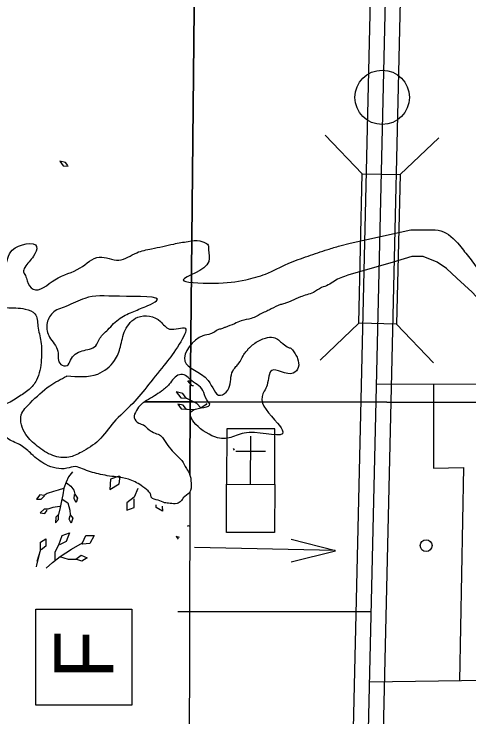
# Model space of a CAD drawing. Extents: x 380424 to 701066, y 1117407 to 1412949.
# Drawn here: x 530314 to 533390, y 1270841 to 1275597 of the extents above; entities that cross this region are included whole.
import ezdxf

# ---------------------------------------------------------------- set-up
doc = ezdxf.new("R2010")
doc.units = 0
for name, color, linetype in [('Bridges and Drawbridges US Highways', 7, 'Continuous'), ('Cities Incorporated Area', 7, 'Continuous'), ('Culture', 7, 'Continuous'), ('Culture Text', 7, 'Continuous'), ('Islands', 7, 'Continuous'), ('Local Roads Paved', 7, 'Continuous'), ('Mangroves', 7, 'Continuous'), ('Section Lines', 7, 'Continuous'), ('Town Centers', 7, 'Continuous'), ('US Route Divided Highway Outline and Fill', 7, 'Continuous'), ('US Routes Highway Center Lines', 7, 'Continuous')]:
    doc.layers.add(name, color=color, linetype=linetype)

msp = doc.modelspace()

# ---------------------------------------------------------------- linework, layer by layer
at = {"layer": 'Bridges and Drawbridges US Highways'}
for p, q in [((532669.1, 1274516.3), (532419.1, 1274778.2)), ((532925, 1274510.4), (533186.9, 1274760.3)), ((532645.5, 1273504.6), (532383.6, 1273254.6)), ((532901.5, 1273498.6), (533151.4, 1273236.7))]:
    msp.add_line(p, q, dxfattribs=at)
msp.add_lwpolyline([(532645.5, 1273504.6), (532669.1, 1274516.3), (532925, 1274510.4), (532901.5, 1273498.6)], close=True, dxfattribs=at)
at = {"layer": 'Cities Incorporated Area'}
for points in [[(532517.7, 1274029.1), (532586.2, 1274045.7), (532997.9, 1274137.1)], [(533497.1, 1273623.6), (533412.9, 1273715.2), (533308.2, 1273809.4), (533238.4, 1273875.7), (533175.6, 1273917.6), (533081.4, 1273956), (533004.7, 1273956), (532878.4, 1273918.1), (532571.6, 1273830.2)]]:
    msp.add_lwpolyline(points, dxfattribs=at)
for points in [[(530081.3, 1274126.2), (530128.3, 1274082), (530131.3, 1273973.1), (530172.5, 1273846.4), (530246.1, 1273887.7), (530302, 1273999.6), (530466.8, 1274023.1), (530445.2, 1273958.2), (530387.3, 1273882), (530378.5, 1273852.5), (530390.3, 1273829), (530402.1, 1273790.7), (530443.3, 1273734.8), (530590.4, 1273799.5), (530761.1, 1273879), (530890.6, 1273952.6), (531023.1, 1273932), (531143.7, 1273982.1), (531243.8, 1274008.6), (531393.9, 1274041), (531491, 1274058.6), (531570.5, 1274061.6), (531597, 1274052.8), (531627.2, 1274032.1), (531629.2, 1274002.1), (531631.1, 1273923.7), (531458.7, 1273799.5), (531661.7, 1273776), (531882.5, 1273799.5), (532014.9, 1273837.8), (532167.6, 1273908.7), (532302.3, 1273959), (532435.1, 1274003.9), (532517.7, 1274029.1)], [(532997.9, 1274137.1), (533123.3, 1274137.5), (533200.1, 1274130.6), (533325.7, 1274032.8), (533395.5, 1273945.5), (533465.2, 1273844.3), (533503.6, 1273694.2), (533497.1, 1273623.6)], [(532571.6, 1273830.2), (532480, 1273790.6), (532438.7, 1273763.7), (532393.8, 1273745.7), (532338.2, 1273713.4), (532250.2, 1273682.9), (532191, 1273655.9), (532169.4, 1273646.9), (532144.3, 1273638), (532115.6, 1273630.8), (532052.7, 1273602), (532023, 1273587.1), (531986.9, 1273570), (531956.6, 1273552.9), (531918.6, 1273537.7), (531850.3, 1273520.6), (531804.7, 1273501.6), (531742.1, 1273477), (531732.6, 1273473.2), (531723.1, 1273469.4), (531696.6, 1273461.8), (531664.3, 1273442.8), (531643.4, 1273433.3), (531590.3, 1273419.9), (531468.8, 1273249.1), (531626.3, 1273118.1), (531709.8, 1273017.4), (531759.2, 1273051.6), (531787.7, 1273169.4), (531814.2, 1273211.1), (531835.1, 1273233.9), (531863.6, 1273285.2), (531882.5, 1273311.8), (531892, 1273323.2), (531895.8, 1273328.8), (531911, 1273344), (531943.3, 1273370.6), (532015.4, 1273404.8), (532068.5, 1273408.6), (532102.7, 1273391.5), (532129.3, 1273368.7), (532135, 1273364.9), (532171, 1273340.2), (532175.9, 1273338.3), (532185.4, 1273336.2), (532196, 1273324.5), (532215.1, 1273297), (532230.9, 1273266.3), (532236.2, 1273206), (532202.4, 1273166.6), (532056.4, 1273186), (532024.6, 1273086.5), (531991.3, 1273008.3), (532095.4, 1272827.9), (532132.1, 1272770.7), (531903.4, 1272765.3), (531791.2, 1272736.2), (531689.7, 1272729.7), (531526.8, 1272918.6), (531636.9, 1272958.5), (531616.7, 1272987.2), (531590.3, 1273050.5), (531505.8, 1273124.4), (531474.2, 1273150.8), (531432, 1273156.1), (531363.4, 1273092.8), (531310.6, 1273045.3), (531263.1, 1273013.6), (531210.3, 1272981.9), (531173.4, 1272955.6), (531141.7, 1272913.3), (531125.9, 1272865.8), (531157.6, 1272828.9), (531189.2, 1272818.4)], [(531189.2, 1272818.4), (531268.4, 1272760.3), (531305.3, 1272744.5), (531326.4, 1272718.1), (531363.4, 1272665.3), (531405.6, 1272617.8), (531447.8, 1272575.6), (531479.5, 1272522.8), (531500.6, 1272485.9), (531511.1, 1272422.6), (531500.6, 1272359.2), (531458.4, 1272322.3), (531442.5, 1272301.2), (531416.1, 1272285.4), (531368.6, 1272285.4), (531331.7, 1272290.6), (531289.5, 1272306.5), (531242, 1272327.6), (531236.7, 1272348.7), (531220.9, 1272369.8), (531173.4, 1272406.7), (531089, 1272449), (531005.5, 1272464.6), (530884.5, 1272484.8), (530776.3, 1272519.6), (530728.6, 1272534.3), (530671.8, 1272523.3), (530528.6, 1272548.6), (530432.7, 1272619.3), (530362.1, 1272677.4), (530276.3, 1272720.3), (530190.5, 1272801.1), (530147.6, 1272833.9), (530044.1, 1272836.4), (530018.9, 1272720.3), (529900.3, 1272750.6), (529849.8, 1272874.3), (529829.6, 1272899.6), (529776.6, 1272919.8), (529708.5, 1272919.8), (529622.7, 1272945), (529544.5, 1272995.5), (529491.5, 1273023.3), (529451.1, 1273056.1), (529428.4, 1273066.2), (529044.8, 1273278.3), (529037.2, 1273248), (529198.7, 1273015.7), (529095.3, 1272960.2), (529032.2, 1272985.4), (528943.9, 1273040.9), (528903.5, 1273073.8), (528858.1, 1273109.1), (528837.9, 1273139.4), (528820.2, 1273149.5), (528792.5, 1273159.6), (528758.4, 1273179.7), (528738.2, 1273187.8), (528716.6, 1273201.3), (528686.9, 1273218.9), (528649.2, 1273235), (528637.1, 1273244.5), (528635.7, 1273244.5), (528626.3, 1273248.5), (528614.1, 1273248.5), (528611.4, 1273247.2), (528600.7, 1273244.5), (528568.3, 1273243.1), (528552.1, 1273228.3), (528548.1, 1273224.2), (528518.4, 1273205.4), (528500.9, 1273198.6), (528479.3, 1273183.8), (528442.9, 1273146), (528358, 1273111), (528354, 1273096.1), (528354, 1273077.2), (528364.7, 1273063.7), (528463.2, 1273019.2), (528585.8, 1273031.4), (528662.7, 1273000.4), (528657.3, 1272954.5), (528704.5, 1272935.6), (528743.6, 1272941), (528755.7, 1272895.2), (528769.2, 1272864.1), (528691.3, 1272770.6), (528733.3, 1272733.4), (528726.8, 1272637.9), (528670.2, 1272507), (528663.8, 1272432.6), (528637.9, 1272331.1), (528602.4, 1272172.6), (528612.1, 1271943.4), (528544.2, 1271840.2), (528537.7, 1271749.7), (528561.9, 1271631.6)]]:
    msp.add_spline(points, degree=3, dxfattribs=at)
at = {"layer": 'Culture'}
for p, q in [((531752, 1272789.9), (531751.6, 1272414.9)), ((532077, 1272789.5), (531752, 1272789.9)), ((532076.6, 1272414.5), (532077, 1272789.5)), ((531914.1, 1272414.7), (531914.4, 1272739.9)), ((531814.3, 1272639.8), (532014.4, 1272639.6)), ((531751.6, 1272414.9), (532076.6, 1272414.5))]:
    msp.add_line(p, q, dxfattribs=at)
for points in [[(531751.6, 1272414.9), (532076.6, 1272414.5), (532076.2, 1272089.5), (531751.2, 1272089.9)], [(530460.5, 1270919.7), (530460.5, 1271569.7), (531110.5, 1271569.7), (531110.5, 1270919.7)]]:
    msp.add_lwpolyline(points, close=True, dxfattribs=at)
msp.add_circle((533100.7, 1272000.2), 39.9, dxfattribs=at)
at = {"layer": 'Culture Text'}
for p, q in [((532488.2, 1271965.8), (532188.2, 1272040.8)), ((532188.2, 1271890.8), (532488.2, 1271965.8))]:
    msp.add_line(p, q, dxfattribs=at)
msp.add_lwpolyline([(532485.2, 1271966.4), (531533.8, 1271988.2)], dxfattribs=at)
at = {"layer": 'Islands'}
msp.add_line((530669.9, 1273147.1), (530669.9, 1273149.9), dxfattribs=at)
for points in [[(530948.4, 1273459.8), (530894.4, 1273403), (530866, 1273351.8), (530775.1, 1273317.7), (530695.5, 1273255.1), (530672.8, 1273218.2), (530630.1, 1273226.7), (530610.2, 1273314.8), (530553.4, 1273411.5), (530536.3, 1273496.8), (530573.3, 1273573.6), (530664.2, 1273619.1), (530792.1, 1273673.1), (531028, 1273687.3), (531278.1, 1273656), (531218.4, 1273624.8), (531124.6, 1273585), (531030.9, 1273539.5), (530948.4, 1273459.8)], [(529557.1, 1273179.6), (529529.3, 1273207.4), (529559.6, 1273262.9), (529622.7, 1273298.2), (529711, 1273305.8), (529789.2, 1273268), (529887.7, 1273204.8), (529968.4, 1273149.3), (530021.4, 1273098.8), (530084.5, 1273111.4), (530071.9, 1273156.9), (530031.5, 1273214.9), (529988.6, 1273265.4), (529993.7, 1273323.5), (529991.1, 1273379), (529930.6, 1273404.3), (529822.1, 1273452.3), (529791.8, 1273510.3), (529837.2, 1273543.1), (529897.8, 1273535.6), (529968.4, 1273528), (530011.3, 1273558.3), (530018.9, 1273611.3), (530066.8, 1273656.8), (530135, 1273644.1), (530263.7, 1273611.3), (530389.8, 1273601.2), (530455.5, 1273568.4), (530475.6, 1273485.1), (530495.8, 1273381.6), (530498.4, 1273257.9), (530465.5, 1273119), (530415.1, 1273055.9), (530341.9, 1273005.4), (530253.6, 1272957.4), (530109.7, 1272970), (529960.8, 1273007.9)], [(530669.9, 1273149.9), (530880.2, 1273161.3), (530993.9, 1273252.3), (531033.7, 1273346.1), (531065, 1273457), (531150.2, 1273545.2), (531303.7, 1273516.7), (531366.2, 1273465.7), (531471.4, 1273471.4), (531431.6, 1273363.3), (531340.6, 1273235.4), (531224.1, 1273090.4), (531116.1, 1272962.4), (530988.2, 1272834.4), (530885.9, 1272712.2), (530769.4, 1272632.6), (530684.1, 1272598.4), (530576.1, 1272609.8), (530471, 1272672.4), (530394.2, 1272752), (530363, 1272885.5), (530422.6, 1272965.1), (530556.2, 1273081.7), (530669.9, 1273147.1)]]:
    msp.add_spline(points, degree=3, dxfattribs=at)
at = {"layer": 'Local Roads Paved'}
msp.add_line((532764, 1273094.2), (549928, 1273078.2), dxfattribs=at)
for points in [[(533150.1, 1273093.8), (533150.3, 1272524.3), (533353.5, 1272528.1), (533326.4, 1271084.9)], [(532728, 1271551.2), (531422.5, 1271551.2)], [(533806.7, 1271091.5), (532717, 1271076.7)]]:
    msp.add_lwpolyline(points, dxfattribs=at)
at = {"layer": 'Mangroves'}
msp.add_line((530471.3, 1271895.4), (530493.5, 1271966.2), dxfattribs=at)
for points in [[(530661.4, 1274592.9), (530624.2, 1274601.5)], [(530624.2, 1274601.5), (530647.1, 1274570)], [(530647.1, 1274570), (530679.5, 1274567.7)], [(530678.3, 1274571.8), (530661.4, 1274592.9)], [(531518.1, 1273081), (531489.5, 1273115.4)], [(531489.5, 1273115.4), (531500.7, 1273114)], [(531527.6, 1273081.8), (531518.1, 1273081)], [(531455.2, 1273029.5), (531409.4, 1273041)], [(531409.4, 1273041), (531440.9, 1273000.9)], [(531440.9, 1273000.9), (531478.1, 1272998.1)], [(531478.1, 1272998.1), (531455.2, 1273029.5)], [(531549.6, 1272960.9), (531478.1, 1272998.1)], [(531458, 1272949.5), (531420.9, 1272958)], [(531420.9, 1272958), (531443.7, 1272926.6)], [(531578.2, 1272932.3), (531549.6, 1272960.9)], [(531612.5, 1272955.2), (531578.2, 1272929.4)], [(531618.5, 1272961.2), (531612.5, 1272955.2)], [(531443.7, 1272926.6), (531483.8, 1272923.7)], [(531480.9, 1272920.9), (531458, 1272949.5)], [(531532.4, 1272918), (531480.9, 1272920.9)], [(531578.2, 1272929.4), (531532.4, 1272918)], [(530427.1, 1272707.2), (530427.5, 1272707.7)], [(531805, 1272647), (531798.4, 1272656.6)], [(530708.8, 1272500.4), (530683, 1272466.1), (530665.9, 1272428.9), (530651.6, 1272388.8), (530643, 1272343.1), (530634.2, 1272303.3), (530625.8, 1272257.2), (530614.4, 1272211.5), (530597.2, 1272191.5), (530594.4, 1272154.3), (530614.4, 1272177.2), (530614.4, 1272211.5)], [(530967.2, 1272449.8), (530960.8, 1272379.5)], [(531024.7, 1272468.9), (530967.2, 1272449.8)], [(531027.9, 1272473.2), (531024.7, 1272468.9)], [(531024.7, 1272417.8), (531031, 1272468.9)], [(530648.7, 1272386), (530611.5, 1272374.5), (530580.1, 1272365.9), (530537.2, 1272351.6), (530517.1, 1272340.2), (530488.5, 1272343.1), (530465.7, 1272314.5), (530497.1, 1272314.5), (530520, 1272337.3)], [(530668.7, 1272426), (530697.3, 1272403.1), (530717.4, 1272374.5), (530725.9, 1272348.8), (530743.1, 1272320.2), (530734.5, 1272291.6), (530720.2, 1272317.3), (530723.1, 1272345.9)], [(530960.8, 1272379.5), (531024.7, 1272417.8)], [(531150.3, 1272387), (531126.9, 1272328.4)], [(530640.1, 1272314.5), (530677.3, 1272288.7), (530691.6, 1272240.1), (530694.5, 1272208.6), (530711.6, 1272185.7), (530700.2, 1272151.4), (530685.9, 1272180), (530694.5, 1272202.9)], [(531126.9, 1272328.4), (531075.8, 1272290)], [(531075.8, 1272290), (531075.8, 1272238.9)], [(531126.9, 1272258.1), (531126.9, 1272315.6)], [(530623, 1272265.8), (530577.2, 1272257.2), (530542.9, 1272245.8), (530517.1, 1272245.8), (530491.4, 1272222.9), (530522.9, 1272217.2), (530537.2, 1272240.1)], [(531075.8, 1272238.9), (531126.9, 1272258.1)], [(531273.9, 1272258.1), (531273.9, 1272276.3)], [(531318.6, 1272232.5), (531273.9, 1272258.1)], [(531314.7, 1272267.7), (531318.6, 1272232.5)], [(531494.2, 1272129.8), (531489.5, 1272135.4)], [(531489.5, 1272135.4), (531497.6, 1272134.3)], [(530493.5, 1272023.8), (530528.9, 1272045.9)], [(530528.9, 1272045.9), (530528.9, 1271997.2)], [(530590.9, 1271904.3), (530590.9, 1271957.4), (530617.4, 1272006.1), (530639.5, 1272068), (530688.2, 1272085.8), (530666.1, 1272028.2), (530621.8, 1272006.1)], [(530776.8, 1272019.4), (530798.9, 1272068)], [(530798.9, 1272068), (530856.4, 1272068)], [(530856.4, 1272068), (530825.5, 1272014.9)], [(531432.9, 1272055.1), (531409.4, 1272061)], [(531409.4, 1272061), (531423.1, 1272043.6)], [(530493.5, 1271966.2), (530493.5, 1272023.8)], [(530701.5, 1271975.1), (530776.8, 1272019.4)], [(530776.8, 1272010.5), (530772.5, 1272014.4)], [(530825.5, 1272014.9), (530776.8, 1272010.5)], [(530466.9, 1271868.9), (530493.5, 1271966.2)], [(530528.9, 1271997.2), (530497.9, 1271970.7)], [(530626.3, 1271926.4), (530701.5, 1271975.1)], [(530573.1, 1271886.6), (530626.3, 1271926.4)], [(530621.8, 1271926.4), (530679.4, 1271908.7), (530732.5, 1271908.7), (530767.9, 1271935.2), (530807.8, 1271917.5), (530772.3, 1271895.4), (530732.5, 1271908.7)], [(530465.2, 1271855.4), (530466.9, 1271868.9)], [(530531.3, 1271847.2), (530573.1, 1271886.6)]]:
    msp.add_lwpolyline(points, dxfattribs=at)
at = {"layer": 'Section Lines'}
for points in [[(530276.6, 1278295.4), (531553.9, 1278290.5), (531558.7, 1278286.4), (531505.1, 1272973), (531196.7, 1272973.1)], [(531196.7, 1272973.1), (531505.1, 1272973), (531503.8, 1272478.4)], [(531503.8, 1272478.4), (531505.1, 1272973), (536826.1, 1272963.6), (536735.2, 1268114.2), (532277.6, 1268137.6)], [(531503.5, 1272364.8), (531493.8, 1268642.8)]]:
    msp.add_lwpolyline(points, dxfattribs=at)
msp.add_lwpolyline([(536876.7, 1278265.1), (536826.1, 1272963.6), (531505.1, 1272973), (531558.7, 1278286.4), (531553.9, 1278290.5)], close=True, dxfattribs=at)
at = {"layer": 'Town Centers'}
msp.add_circle((532803.7, 1275033.4), 184, dxfattribs=at)
at = {"layer": 'US Route Divided Highway Outline and Fill'}
for points in [[(531932, 1265726.6), (532551, 1268249.9), (532744.9, 1276565.5)], [(532944.9, 1276561.9), (532750.5, 1268223.5), (532124.7, 1265672.6)]]:
    msp.add_lwpolyline(points, dxfattribs=at)
at = {"layer": 'US Routes Highway Center Lines'}
msp.add_lwpolyline([(532844.9, 1276563.7), (532650.8, 1268236.7), (532028.4, 1265699.7)], dxfattribs=at)

# ---------------------------------------------------------------- texts
at = {"layer": 'Culture'}
msp.add_text('F', height=400, rotation=90, dxfattribs=at).set_placement((530985.5, 1271098.3))

doc.saveas('drawing.dxf')
